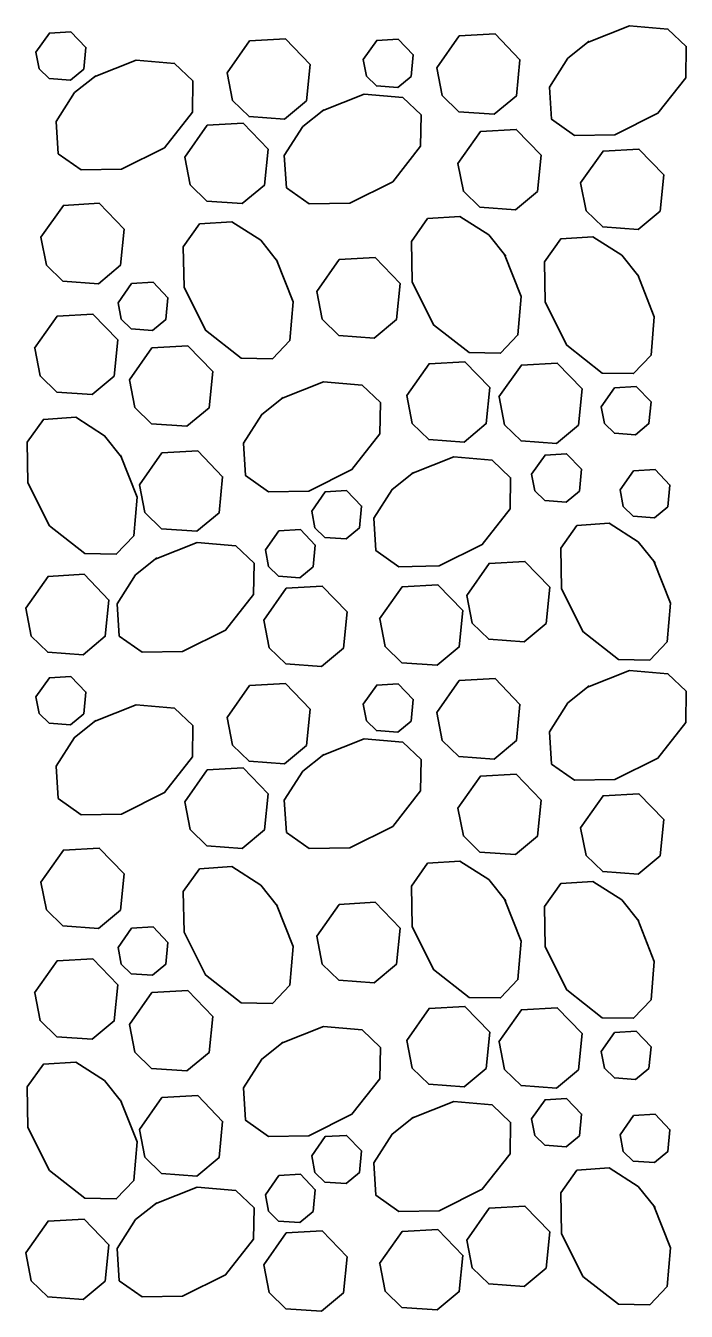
# Model space of a CAD drawing. Extents: x 638079 to 640019, y 297691 to 298879.
# Drawn here: x 639468.81 to 639488.6, y 298517.29 to 298555.8 of the extents above; entities that cross this region are included whole.
import ezdxf

# ---------------------------------------------------------------- set-up
doc = ezdxf.new("R2010")
doc.units = 0
doc.layers.add('1', color=7, linetype='Continuous')

msp = doc.modelspace()

# ---------------------------------------------------------------- linework, layer by layer
at = {"layer": '1'}
for points in [[(639469.119, 298555.005), (639469.523, 298555.579), (639470.167, 298555.616), (639470.614, 298555.152), (639470.55, 298554.501), (639470.152, 298554.17), (639469.516, 298554.216), (639469.217, 298554.507), (639469.12, 298555.005)], [(639481.127, 298554.537), (639481.799, 298555.493), (639482.872, 298555.554), (639483.618, 298554.781), (639483.51, 298553.697), (639482.847, 298553.145), (639481.788, 298553.222), (639481.289, 298553.705), (639481.127, 298554.537)], [(639485.638, 298555.301), (639486.896, 298555.8), (639488.051, 298555.7), (639488.6, 298555.178), (639488.583, 298554.241), (639487.749, 298553.175), (639486.461, 298552.531), (639485.247, 298552.51), (639484.564, 298552.996), (639484.499, 298553.962), (639485.054, 298554.827), (639485.689, 298555.334)], [(639474.844, 298554.391), (639475.517, 298555.348), (639476.59, 298555.409), (639477.336, 298554.635), (639477.228, 298553.551), (639476.565, 298553), (639475.505, 298553.077), (639475.007, 298553.56), (639474.845, 298554.391)], [(639478.923, 298554.785), (639479.327, 298555.358), (639479.971, 298555.395), (639480.419, 298554.931), (639480.354, 298554.281), (639479.956, 298553.95), (639479.32, 298553.996), (639479.021, 298554.286), (639478.924, 298554.784)], [(639470.861, 298554.269), (639472.119, 298554.767), (639473.274, 298554.668), (639473.823, 298554.146), (639473.806, 298553.208), (639472.972, 298552.143), (639471.685, 298551.499), (639470.471, 298551.478), (639469.788, 298551.963), (639469.723, 298552.93), (639470.277, 298553.795), (639470.912, 298554.301)], [(639477.694, 298553.252), (639478.951, 298553.751), (639480.107, 298553.651), (639480.656, 298553.129), (639480.638, 298552.191), (639479.805, 298551.126), (639478.517, 298550.482), (639477.303, 298550.461), (639476.62, 298550.946), (639476.555, 298551.913), (639477.11, 298552.778), (639477.745, 298553.284)], [(639473.579, 298551.861), (639474.252, 298552.818), (639475.325, 298552.879), (639476.071, 298552.105), (639475.963, 298551.021), (639475.3, 298550.47), (639474.24, 298550.547), (639473.742, 298551.03), (639473.58, 298551.861)], [(639481.759, 298551.674), (639482.431, 298552.63), (639483.505, 298552.691), (639484.251, 298551.918), (639484.143, 298550.834), (639483.48, 298550.282), (639482.42, 298550.359), (639481.922, 298550.842), (639481.76, 298551.674)], [(639485.435, 298551.088), (639486.107, 298552.044), (639487.18, 298552.106), (639487.926, 298551.332), (639487.818, 298550.248), (639487.155, 298549.696), (639486.096, 298549.773), (639485.597, 298550.257), (639485.435, 298551.088)], [(639469.268, 298549.462), (639469.941, 298550.418), (639471.014, 298550.479), (639471.76, 298549.706), (639471.652, 298548.622), (639470.989, 298548.07), (639469.929, 298548.147), (639469.431, 298548.631), (639469.269, 298549.462)], [(639476.325, 298548.787), (639476.824, 298547.529), (639476.724, 298546.374), (639476.202, 298545.824), (639475.265, 298545.842), (639474.2, 298546.675), (639473.556, 298547.963), (639473.534, 298549.177), (639474.02, 298549.86), (639474.987, 298549.925), (639475.851, 298549.371), (639476.358, 298548.736)], [(639483.158, 298548.949), (639483.657, 298547.692), (639483.557, 298546.536), (639483.035, 298545.987), (639482.097, 298546.005), (639481.032, 298546.838), (639480.388, 298548.126), (639480.367, 298549.34), (639480.852, 298550.023), (639481.819, 298550.088), (639482.684, 298549.534), (639483.19, 298548.899)], [(639487.144, 298548.339), (639487.642, 298547.082), (639487.543, 298545.926), (639487.021, 298545.377), (639486.083, 298545.395), (639485.018, 298546.228), (639484.374, 298547.516), (639484.353, 298548.73), (639484.838, 298549.413), (639485.805, 298549.478), (639486.67, 298548.924), (639487.176, 298548.289)], [(639477.533, 298547.835), (639478.205, 298548.792), (639479.279, 298548.853), (639480.025, 298548.079), (639479.917, 298546.995), (639479.254, 298546.444), (639478.194, 298546.52), (639477.696, 298547.004), (639477.534, 298547.835)], [(639471.578, 298547.502), (639471.982, 298548.076), (639472.626, 298548.113), (639473.073, 298547.649), (639473.009, 298546.998), (639472.611, 298546.667), (639471.975, 298546.714), (639471.676, 298547.004), (639471.579, 298547.502)], [(639469.08, 298546.141), (639469.752, 298547.097), (639470.826, 298547.159), (639471.572, 298546.385), (639471.464, 298545.301), (639470.801, 298544.749), (639469.741, 298544.826), (639469.242, 298545.31), (639469.081, 298546.141)], [(639471.921, 298545.192), (639472.593, 298546.148), (639473.666, 298546.209), (639474.413, 298545.436), (639474.305, 298544.351), (639473.642, 298543.8), (639472.582, 298543.877), (639472.083, 298544.36), (639471.921, 298545.191)], [(639480.224, 298544.718), (639480.896, 298545.674), (639481.969, 298545.735), (639482.715, 298544.962), (639482.607, 298543.878), (639481.944, 298543.326), (639480.885, 298543.403), (639480.386, 298543.886), (639480.224, 298544.717)], [(639482.989, 298544.677), (639483.661, 298545.633), (639484.735, 298545.695), (639485.481, 298544.921), (639485.373, 298543.837), (639484.71, 298543.285), (639483.65, 298543.362), (639483.152, 298543.846), (639482.99, 298544.677)], [(639476.474, 298544.63), (639477.731, 298545.129), (639478.887, 298545.029), (639479.436, 298544.507), (639479.418, 298543.569), (639478.585, 298542.504), (639477.297, 298541.86), (639476.083, 298541.839), (639475.4, 298542.324), (639475.335, 298543.291), (639475.89, 298544.156), (639476.524, 298544.662)], [(639486.048, 298544.382), (639486.451, 298544.955), (639487.096, 298544.992), (639487.543, 298544.528), (639487.478, 298543.878), (639487.081, 298543.547), (639486.445, 298543.593), (639486.145, 298543.883), (639486.048, 298544.381)], [(639471.648, 298542.93), (639472.147, 298541.673), (639472.047, 298540.517), (639471.525, 298539.968), (639470.588, 298539.986), (639469.522, 298540.819), (639468.879, 298542.107), (639468.857, 298543.321), (639469.343, 298544.004), (639470.31, 298544.069), (639471.174, 298543.514), (639471.681, 298542.879)], [(639472.22, 298542.045), (639472.892, 298543.002), (639473.966, 298543.063), (639474.712, 298542.289), (639474.604, 298541.205), (639473.941, 298540.654), (639472.881, 298540.73), (639472.382, 298541.214), (639472.22, 298542.045)], [(639480.375, 298542.384), (639481.633, 298542.882), (639482.788, 298542.782), (639483.338, 298542.26), (639483.32, 298541.323), (639482.487, 298540.257), (639481.199, 298539.614), (639479.985, 298539.592), (639479.302, 298540.078), (639479.237, 298541.045), (639479.791, 298541.909), (639480.426, 298542.416)], [(639483.967, 298542.364), (639484.371, 298542.938), (639485.015, 298542.975), (639485.462, 298542.51), (639485.398, 298541.86), (639485, 298541.529), (639484.364, 298541.575), (639484.065, 298541.865), (639483.968, 298542.364)], [(639486.615, 298541.891), (639487.019, 298542.465), (639487.663, 298542.502), (639488.111, 298542.037), (639488.046, 298541.387), (639487.648, 298541.056), (639487.012, 298541.102), (639486.713, 298541.392), (639486.616, 298541.891)], [(639477.379, 298541.261), (639477.782, 298541.835), (639478.426, 298541.871), (639478.874, 298541.407), (639478.809, 298540.757), (639478.411, 298540.426), (639477.775, 298540.472), (639477.476, 298540.762), (639477.379, 298541.261)], [(639487.631, 298539.758), (639488.13, 298538.5), (639488.03, 298537.345), (639487.508, 298536.796), (639486.571, 298536.813), (639485.505, 298537.647), (639484.862, 298538.935), (639484.84, 298540.148), (639485.326, 298540.832), (639486.293, 298540.896), (639487.157, 298540.342), (639487.664, 298539.707)], [(639475.992, 298540.094), (639476.395, 298540.668), (639477.039, 298540.705), (639477.487, 298540.241), (639477.422, 298539.59), (639477.024, 298539.259), (639476.388, 298539.305), (639476.089, 298539.595), (639475.992, 298540.094)], [(639472.69, 298539.822), (639473.948, 298540.32), (639475.103, 298540.22), (639475.652, 298539.698), (639475.634, 298538.761), (639474.801, 298537.696), (639473.513, 298537.052), (639472.299, 298537.03), (639471.616, 298537.516), (639471.551, 298538.483), (639472.106, 298539.347), (639472.741, 298539.854)], [(639482.023, 298538.733), (639482.695, 298539.69), (639483.768, 298539.751), (639484.515, 298538.977), (639484.407, 298537.893), (639483.743, 298537.342), (639482.684, 298537.419), (639482.185, 298537.902), (639482.023, 298538.733)], [(639468.813, 298538.347), (639469.485, 298539.304), (639470.559, 298539.365), (639471.305, 298538.591), (639471.197, 298537.507), (639470.534, 298536.956), (639469.474, 298537.032), (639468.975, 298537.516), (639468.814, 298538.347)], [(639475.947, 298537.993), (639476.619, 298538.949), (639477.693, 298539.01), (639478.439, 298538.237), (639478.331, 298537.152), (639477.668, 298536.601), (639476.608, 298536.678), (639476.109, 298537.161), (639475.948, 298537.992)], [(639479.415, 298538.032), (639480.088, 298538.988), (639481.161, 298539.05), (639481.907, 298538.276), (639481.799, 298537.192), (639481.136, 298536.64), (639480.076, 298536.717), (639479.578, 298537.201), (639479.416, 298538.032)], [(639469.119, 298535.691), (639469.523, 298536.265), (639470.167, 298536.301), (639470.614, 298535.837), (639470.55, 298535.187), (639470.152, 298534.856), (639469.516, 298534.902), (639469.217, 298535.192), (639469.12, 298535.691)], [(639481.127, 298535.222), (639481.799, 298536.179), (639482.872, 298536.24), (639483.618, 298535.466), (639483.51, 298534.382), (639482.847, 298533.831), (639481.788, 298533.907), (639481.289, 298534.391), (639481.127, 298535.222)], [(639485.638, 298535.987), (639486.896, 298536.485), (639488.051, 298536.386), (639488.6, 298535.864), (639488.583, 298534.926), (639487.749, 298533.861), (639486.461, 298533.217), (639485.247, 298533.196), (639484.564, 298533.681), (639484.499, 298534.648), (639485.054, 298535.513), (639485.689, 298536.019)], [(639474.844, 298535.077), (639475.517, 298536.033), (639476.59, 298536.095), (639477.336, 298535.321), (639477.228, 298534.237), (639476.565, 298533.685), (639475.505, 298533.762), (639475.007, 298534.246), (639474.845, 298535.077)], [(639478.923, 298535.47), (639479.327, 298536.044), (639479.971, 298536.081), (639480.419, 298535.616), (639480.354, 298534.966), (639479.956, 298534.635), (639479.32, 298534.681), (639479.021, 298534.971), (639478.924, 298535.47)], [(639470.861, 298534.954), (639472.119, 298535.453), (639473.274, 298535.353), (639473.823, 298534.831), (639473.806, 298533.894), (639472.972, 298532.828), (639471.685, 298532.184), (639470.471, 298532.163), (639469.788, 298532.649), (639469.723, 298533.615), (639470.277, 298534.48), (639470.912, 298534.987)], [(639477.694, 298533.938), (639478.951, 298534.436), (639480.107, 298534.336), (639480.656, 298533.814), (639480.638, 298532.877), (639479.805, 298531.812), (639478.517, 298531.168), (639477.303, 298531.146), (639476.62, 298531.632), (639476.555, 298532.599), (639477.11, 298533.463), (639477.745, 298533.97)], [(639473.579, 298532.547), (639474.252, 298533.503), (639475.325, 298533.565), (639476.071, 298532.791), (639475.963, 298531.707), (639475.3, 298531.155), (639474.24, 298531.232), (639473.742, 298531.716), (639473.58, 298532.547)], [(639481.759, 298532.359), (639482.431, 298533.316), (639483.505, 298533.377), (639484.251, 298532.603), (639484.143, 298531.519), (639483.48, 298530.968), (639482.42, 298531.044), (639481.922, 298531.528), (639481.76, 298532.359)], [(639485.435, 298531.774), (639486.107, 298532.73), (639487.18, 298532.791), (639487.926, 298532.018), (639487.818, 298530.934), (639487.155, 298530.382), (639486.096, 298530.459), (639485.597, 298530.942), (639485.435, 298531.773)], [(639469.268, 298530.147), (639469.941, 298531.104), (639471.014, 298531.165), (639471.76, 298530.391), (639471.652, 298529.307), (639470.989, 298528.756), (639469.929, 298528.832), (639469.431, 298529.316), (639469.269, 298530.147)], [(639476.325, 298529.472), (639476.824, 298528.215), (639476.724, 298527.059), (639476.202, 298526.51), (639475.265, 298526.528), (639474.2, 298527.361), (639473.556, 298528.649), (639473.534, 298529.863), (639474.02, 298530.546), (639474.987, 298530.61), (639475.851, 298530.056), (639476.358, 298529.421)], [(639483.158, 298529.635), (639483.657, 298528.377), (639483.557, 298527.222), (639483.035, 298526.673), (639482.097, 298526.69), (639481.032, 298527.524), (639480.388, 298528.812), (639480.367, 298530.025), (639480.852, 298530.709), (639481.819, 298530.773), (639482.684, 298530.219), (639483.19, 298529.584)], [(639487.144, 298529.025), (639487.642, 298527.767), (639487.543, 298526.612), (639487.021, 298526.063), (639486.083, 298526.08), (639485.018, 298526.914), (639484.374, 298528.202), (639484.353, 298529.415), (639484.838, 298530.099), (639485.805, 298530.163), (639486.67, 298529.609), (639487.176, 298528.974)], [(639477.533, 298528.521), (639478.205, 298529.477), (639479.279, 298529.538), (639480.025, 298528.765), (639479.917, 298527.681), (639479.254, 298527.129), (639478.194, 298527.206), (639477.696, 298527.689), (639477.534, 298528.521)], [(639471.578, 298528.188), (639471.982, 298528.762), (639472.626, 298528.799), (639473.073, 298528.334), (639473.009, 298527.684), (639472.611, 298527.353), (639471.975, 298527.399), (639471.676, 298527.689), (639471.579, 298528.188)], [(639469.08, 298526.827), (639469.752, 298527.783), (639470.826, 298527.844), (639471.572, 298527.071), (639471.464, 298525.986), (639470.801, 298525.435), (639469.741, 298525.512), (639469.242, 298525.995), (639469.081, 298526.826)], [(639471.921, 298525.877), (639472.593, 298526.833), (639473.666, 298526.895), (639474.413, 298526.121), (639474.305, 298525.037), (639473.642, 298524.485), (639472.582, 298524.562), (639472.083, 298525.046), (639471.921, 298525.877)], [(639480.224, 298525.403), (639480.896, 298526.36), (639481.969, 298526.421), (639482.715, 298525.647), (639482.607, 298524.563), (639481.944, 298524.012), (639480.885, 298524.088), (639480.386, 298524.572), (639480.224, 298525.403)], [(639482.989, 298525.362), (639483.661, 298526.319), (639484.735, 298526.38), (639485.481, 298525.606), (639485.373, 298524.522), (639484.71, 298523.971), (639483.65, 298524.048), (639483.152, 298524.531), (639482.99, 298525.362)], [(639476.474, 298525.316), (639477.731, 298525.814), (639478.887, 298525.714), (639479.436, 298525.192), (639479.418, 298524.255), (639478.585, 298523.19), (639477.297, 298522.546), (639476.083, 298522.524), (639475.4, 298523.01), (639475.335, 298523.977), (639475.89, 298524.841), (639476.524, 298525.348)], [(639486.048, 298525.067), (639486.451, 298525.641), (639487.096, 298525.678), (639487.543, 298525.213), (639487.478, 298524.563), (639487.081, 298524.232), (639486.445, 298524.278), (639486.145, 298524.568), (639486.048, 298525.067)], [(639471.648, 298523.616), (639472.147, 298522.358), (639472.047, 298521.203), (639471.525, 298520.654), (639470.588, 298520.671), (639469.522, 298521.505), (639468.879, 298522.792), (639468.857, 298524.006), (639469.343, 298524.689), (639470.31, 298524.754), (639471.174, 298524.2), (639471.681, 298523.565)], [(639472.22, 298522.731), (639472.892, 298523.687), (639473.966, 298523.748), (639474.712, 298522.975), (639474.604, 298521.891), (639473.941, 298521.339), (639472.881, 298521.416), (639472.382, 298521.899), (639472.22, 298522.731)], [(639480.375, 298523.069), (639481.633, 298523.568), (639482.788, 298523.468), (639483.338, 298522.946), (639483.32, 298522.008), (639482.487, 298520.943), (639481.199, 298520.299), (639479.985, 298520.278), (639479.302, 298520.763), (639479.237, 298521.73), (639479.791, 298522.595), (639480.426, 298523.101)], [(639483.967, 298523.049), (639484.371, 298523.623), (639485.015, 298523.66), (639485.462, 298523.196), (639485.398, 298522.545), (639485, 298522.214), (639484.364, 298522.261), (639484.065, 298522.551), (639483.968, 298523.049)], [(639486.615, 298522.577), (639487.019, 298523.15), (639487.663, 298523.187), (639488.111, 298522.723), (639488.046, 298522.073), (639487.648, 298521.742), (639487.012, 298521.788), (639486.713, 298522.078), (639486.616, 298522.576)], [(639477.379, 298521.946), (639477.782, 298522.52), (639478.426, 298522.557), (639478.874, 298522.093), (639478.809, 298521.442), (639478.411, 298521.111), (639477.775, 298521.157), (639477.476, 298521.447), (639477.379, 298521.946)], [(639475.992, 298520.78), (639476.395, 298521.354), (639477.039, 298521.39), (639477.487, 298520.926), (639477.422, 298520.276), (639477.024, 298519.945), (639476.388, 298519.991), (639476.089, 298520.281), (639475.992, 298520.78)], [(639487.631, 298520.443), (639488.13, 298519.186), (639488.03, 298518.03), (639487.508, 298517.481), (639486.571, 298517.499), (639485.505, 298518.332), (639484.862, 298519.62), (639484.84, 298520.834), (639485.326, 298521.517), (639486.293, 298521.582), (639487.157, 298521.028), (639487.664, 298520.393)], [(639472.69, 298520.507), (639473.948, 298521.006), (639475.103, 298520.906), (639475.652, 298520.384), (639475.634, 298519.446), (639474.801, 298518.381), (639473.513, 298517.737), (639472.299, 298517.716), (639471.616, 298518.201), (639471.551, 298519.168), (639472.106, 298520.033), (639472.741, 298520.539)], [(639482.023, 298519.419), (639482.695, 298520.375), (639483.768, 298520.437), (639484.515, 298519.663), (639484.407, 298518.579), (639483.743, 298518.027), (639482.684, 298518.104), (639482.185, 298518.588), (639482.023, 298519.419)], [(639468.813, 298519.033), (639469.485, 298519.989), (639470.559, 298520.05), (639471.305, 298519.277), (639471.197, 298518.193), (639470.534, 298517.641), (639469.474, 298517.718), (639468.975, 298518.201), (639468.814, 298519.033)], [(639475.947, 298518.678), (639476.619, 298519.634), (639477.693, 298519.696), (639478.439, 298518.922), (639478.331, 298517.838), (639477.668, 298517.286), (639476.608, 298517.363), (639476.109, 298517.847), (639475.948, 298518.678)], [(639479.415, 298518.718), (639480.088, 298519.674), (639481.161, 298519.735), (639481.907, 298518.962), (639481.799, 298517.877), (639481.136, 298517.326), (639480.076, 298517.403), (639479.578, 298517.886), (639479.416, 298518.717)]]:
    msp.add_lwpolyline(points, dxfattribs=at)

doc.saveas('drawing.dxf')
